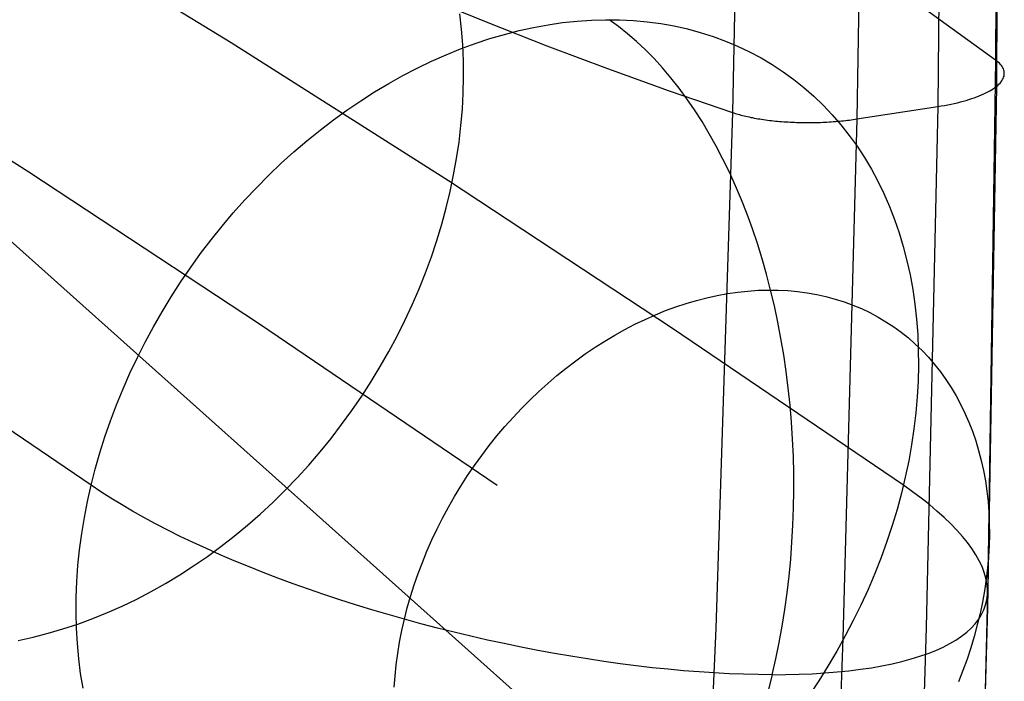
# Model space of a CAD drawing. Header units: millimetres. Extents: x 119 to 175.9, y -203.1 to -153.8.
# Tile 264 of 377: x 174 to 175.9, y -185.4 to -184.1. Entities that reach past the tile are written whole.
import ezdxf

# ---------------------------------------------------------------- set-up
doc = ezdxf.new("R2010")
doc.units = ezdxf.units.MM
doc.header["$MEASUREMENT"] = 0
doc.layers.add('Layer 01', color=5, linetype='Continuous', true_color=0x0000ff)
doc.layers.add('Livello 03', color=5, linetype='Continuous', true_color=0x0000ff)

msp = doc.modelspace()

# ---------------------------------------------------------------- linework, layer by layer
at = {"layer": 'Layer 01'}
for p, q in [((174.3894, -184.1148, 46.6823), (173.9788, -183.8634, 45.9961)), ((174.8401, -184.0884, 47.4783), (174.8367, -184.0579, 47.4933)), ((175.0377, -184.0755, 49.5851), (175.0659, -184.0724, 49.566)), ((175.0659, -184.0724, 49.566), (175.0939, -184.0705, 49.5466)), ((175.0939, -184.0705, 49.5466), (175.1216, -184.0697, 49.5267)), ((175.1216, -184.0697, 49.5267), (175.1491, -184.07, 49.5065)), ((175.1467, -184.0829, 49.5466), (175.1285, -184.0697, 49.5217)), ((175.1491, -184.07, 49.5065), (175.1763, -184.0713, 49.4859)), ((175.1763, -184.0713, 49.4859), (175.2032, -184.0738, 49.465)), ((175.2032, -184.0738, 49.465), (175.2298, -184.0774, 49.4438)), ((173.5565, -184.0894, 47.205), (173.9937, -184.3675, 47.8949)), ((174.8424, -184.1192, 47.4637), (174.8401, -184.0884, 47.4783)), ((174.9238, -184.0984, 49.6567), (174.9524, -184.091, 49.6395)), ((174.9524, -184.091, 49.6395), (174.9809, -184.0847, 49.6219)), ((174.9809, -184.0847, 49.6219), (175.0094, -184.0796, 49.6037)), ((175.0094, -184.0796, 49.6037), (175.0377, -184.0755, 49.5851)), ((175.1647, -184.0971, 49.5712), (175.1467, -184.0829, 49.5466)), ((175.2298, -184.0774, 49.4438), (175.2559, -184.082, 49.4224)), ((175.2559, -184.082, 49.4224), (175.2817, -184.0877, 49.4007)), ((175.2817, -184.0877, 49.4007), (175.307, -184.0946, 49.3788)), ((174.8666, -184.1162, 49.6895), (174.8952, -184.1068, 49.6734)), ((174.8952, -184.1068, 49.6734), (174.9238, -184.0984, 49.6567)), ((175.1823, -184.1124, 49.5953), (175.1647, -184.0971, 49.5712)), ((175.1997, -184.1286, 49.6191), (175.1823, -184.1124, 49.5953)), ((175.307, -184.0946, 49.3788), (175.3318, -184.1024, 49.3567)), ((175.3318, -184.1024, 49.3567), (175.3561, -184.1114, 49.3344)), ((175.3561, -184.1114, 49.3344), (175.3799, -184.1213, 49.312)), ((174.8142, -184.385, 47.3525), (174.3894, -184.1148, 46.6823)), ((174.8097, -184.1383, 49.72), (174.8381, -184.1267, 49.705)), ((174.8381, -184.1267, 49.705), (174.8666, -184.1162, 49.6895)), ((174.8437, -184.1503, 47.4497), (174.8424, -184.1192, 47.4637)), ((175.2167, -184.1459, 49.6423), (175.1997, -184.1286, 49.6191)), ((175.3799, -184.1213, 49.312), (175.4031, -184.1324, 49.2895)), ((175.4031, -184.1324, 49.2895), (175.4257, -184.1444, 49.267)), ((174.7532, -184.1643, 49.7481), (174.7813, -184.1508, 49.7343)), ((174.7813, -184.1508, 49.7343), (174.8097, -184.1383, 49.72)), ((174.844, -184.1817, 47.4363), (174.8437, -184.1503, 47.4497)), ((175.2333, -184.1642, 49.6651), (175.2167, -184.1459, 49.6423)), ((175.4257, -184.1444, 49.267), (175.4477, -184.1575, 49.2443)), ((174.7252, -184.1789, 49.7612), (174.7532, -184.1643, 49.7481)), ((175.2495, -184.1834, 49.6874), (175.2333, -184.1642, 49.6651)), ((175.4477, -184.1575, 49.2443), (175.469, -184.1715, 49.2217)), ((174.6974, -184.1944, 49.7737), (174.7252, -184.1789, 49.7612)), ((174.8432, -184.2133, 47.4234), (174.844, -184.1817, 47.4363)), ((175.2654, -184.2035, 49.7091), (175.2495, -184.1834, 49.6874)), ((175.469, -184.1715, 49.2217), (175.4897, -184.1865, 49.199)), ((175.4897, -184.1865, 49.199), (175.5096, -184.2025, 49.1764)), ((174.6699, -184.2108, 49.7855), (174.6974, -184.1944, 49.7737)), ((175.2808, -184.2245, 49.7302), (175.2654, -184.2035, 49.7091)), ((175.5096, -184.2025, 49.1764), (175.5289, -184.2194, 49.1538)), ((174.6158, -184.2465, 49.807), (174.6427, -184.2282, 49.7966)), ((174.6427, -184.2282, 49.7966), (174.6699, -184.2108, 49.7855)), ((174.8415, -184.2451, 47.4111), (174.8432, -184.2133, 47.4234)), ((175.2959, -184.2464, 49.7508), (175.2808, -184.2245, 49.7302)), ((175.5289, -184.2194, 49.1538), (175.5474, -184.2372, 49.1313)), ((174.5893, -184.2656, 49.8167), (174.6158, -184.2465, 49.807)), ((174.8387, -184.277, 47.3993), (174.8415, -184.2451, 47.4111)), ((175.3104, -184.2692, 49.7707), (175.2959, -184.2464, 49.7508)), ((175.5474, -184.2372, 49.1313), (175.5651, -184.2559, 49.1089)), ((174.5632, -184.2856, 49.8258), (174.5893, -184.2656, 49.8167)), ((175.5651, -184.2559, 49.1089), (175.582, -184.2755, 49.0867)), ((174.5374, -184.3065, 49.834), (174.5632, -184.2856, 49.8258)), ((174.835, -184.3091, 47.3882), (174.8387, -184.277, 47.3993)), ((175.3245, -184.2928, 49.79), (175.3104, -184.2692, 49.7707)), ((175.582, -184.2755, 49.0867), (175.5982, -184.296, 49.0646)), ((175.3381, -184.3172, 49.8086), (175.3245, -184.2928, 49.79)), ((175.5982, -184.296, 49.0646), (175.6135, -184.3172, 49.0427)), ((174.5121, -184.3282, 49.8416), (174.5374, -184.3065, 49.834)), ((174.8302, -184.3412, 47.3778), (174.835, -184.3091, 47.3882)), ((175.3512, -184.3424, 49.8266), (175.3381, -184.3172, 49.8086)), ((175.6135, -184.3172, 49.0427), (175.6279, -184.3393, 49.021)), ((174.4873, -184.3506, 49.8484), (174.5121, -184.3282, 49.8416)), ((174.8244, -184.3734, 47.3679), (174.8302, -184.3412, 47.3778)), ((175.3638, -184.3683, 49.8438), (175.3512, -184.3424, 49.8266)), ((175.6279, -184.3393, 49.021), (175.6415, -184.3622, 48.9996)), ((174.463, -184.3739, 49.8544), (174.4873, -184.3506, 49.8484)), ((175.6415, -184.3622, 48.9996), (175.6542, -184.3857, 48.9784)), ((173.9937, -184.3675, 47.8949), (174.445, -184.6648, 48.5676)), ((174.4393, -184.3978, 49.8597), (174.463, -184.3739, 49.8544)), ((174.8177, -184.4056, 47.3587), (174.8244, -184.3734, 47.3679)), ((175.3759, -184.395, 49.8604), (175.3638, -184.3683, 49.8438)), ((174.4161, -184.4225, 49.8642), (174.4393, -184.3978, 49.8597)), ((175.2526, -184.6738, 48.0061), (174.8142, -184.385, 47.3525)), ((175.3874, -184.4223, 49.8761), (175.3759, -184.395, 49.8604)), ((175.6542, -184.3857, 48.9784), (175.666, -184.4101, 48.9575)), ((174.8099, -184.4377, 47.3502), (174.8177, -184.4056, 47.3587)), ((175.666, -184.4101, 48.9575), (175.6769, -184.435, 48.937)), ((174.3935, -184.4478, 49.868), (174.4161, -184.4225, 49.8642)), ((174.8012, -184.4698, 47.3423), (174.8099, -184.4377, 47.3502)), ((175.3984, -184.4502, 49.8912), (175.3874, -184.4223, 49.8761)), ((175.6769, -184.435, 48.937), (175.6869, -184.4607, 48.9168)), ((174.3715, -184.4738, 49.8709), (174.3935, -184.4478, 49.868)), ((175.4088, -184.4788, 49.9054), (175.3984, -184.4502, 49.8912)), ((174.3502, -184.5003, 49.8731), (174.3715, -184.4738, 49.8709)), ((174.7915, -184.5017, 47.3351), (174.8012, -184.4698, 47.3423)), ((175.4186, -184.508, 49.9188), (175.4088, -184.4788, 49.9054)), ((175.6869, -184.4607, 48.9168), (175.6959, -184.487, 48.8969)), ((175.6959, -184.487, 48.8969), (175.704, -184.5138, 48.8775)), ((174.3296, -184.5275, 49.8745), (174.3502, -184.5003, 49.8731)), ((174.7809, -184.5335, 47.3286), (174.7915, -184.5017, 47.3351)), ((175.4278, -184.5377, 49.9315), (175.4186, -184.508, 49.9188)), ((175.704, -184.5138, 48.8775), (175.7111, -184.5413, 48.8585)), ((174.3096, -184.5552, 49.8751), (174.3296, -184.5275, 49.8745)), ((174.7693, -184.5651, 47.3228), (174.7809, -184.5335, 47.3286)), ((174.2904, -184.5834, 49.8749), (174.3096, -184.5552, 49.8751)), ((175.4365, -184.568, 49.9433), (175.4278, -184.5377, 49.9315)), ((175.7111, -184.5413, 48.8585), (175.7173, -184.5692, 48.8399)), ((174.7568, -184.5965, 47.3177), (174.7693, -184.5651, 47.3228)), ((175.4445, -184.5987, 49.9542), (175.4365, -184.568, 49.9433)), ((175.7173, -184.5692, 48.8399), (175.7225, -184.5977, 48.8217)), ((174.2719, -184.6121, 49.874), (174.2904, -184.5834, 49.8749)), ((174.2542, -184.6412, 49.8722), (174.2719, -184.6121, 49.874)), ((174.7434, -184.6276, 47.3133), (174.7568, -184.5965, 47.3177)), ((175.2997, -184.619, 50.0497), (175.3199, -184.6138, 50.0376)), ((175.3199, -184.6138, 50.0376), (175.3401, -184.6094, 50.0251)), ((175.3401, -184.6094, 50.0251), (175.3602, -184.6057, 50.0122)), ((175.3602, -184.6057, 50.0122), (175.3802, -184.6028, 49.9991)), ((175.3802, -184.6028, 49.9991), (175.4002, -184.6007, 49.9856)), ((175.4002, -184.6007, 49.9856), (175.4199, -184.5993, 49.9718)), ((175.4199, -184.5993, 49.9718), (175.4396, -184.5987, 49.9578)), ((175.4396, -184.5987, 49.9578), (175.459, -184.5989, 49.9435)), ((175.4518, -184.6299, 49.9643), (175.4445, -184.5987, 49.9542)), ((175.459, -184.5989, 49.9435), (175.4783, -184.5999, 49.9289)), ((175.4783, -184.5999, 49.9289), (175.4973, -184.6016, 49.9141)), ((175.4973, -184.6016, 49.9141), (175.5161, -184.6042, 49.8992)), ((175.5161, -184.6042, 49.8992), (175.5346, -184.6074, 49.884)), ((175.5346, -184.6074, 49.884), (175.5528, -184.6115, 49.8687)), ((175.5528, -184.6115, 49.8687), (175.5706, -184.6163, 49.8532)), ((175.7225, -184.5977, 48.8217), (175.7267, -184.6266, 48.8041)), ((174.7291, -184.6584, 47.3097), (174.7434, -184.6276, 47.3133)), ((175.2391, -184.6391, 50.0839), (175.2593, -184.6316, 50.0729)), ((175.2593, -184.6316, 50.0729), (175.2795, -184.6249, 50.0615)), ((175.2795, -184.6249, 50.0615), (175.2997, -184.619, 50.0497)), ((175.4586, -184.6614, 49.9736), (175.4518, -184.6299, 49.9643)), ((175.5706, -184.6163, 49.8532), (175.5882, -184.6219, 49.8376)), ((175.5882, -184.6219, 49.8376), (175.6054, -184.6282, 49.8218)), ((175.6054, -184.6282, 49.8218), (175.6222, -184.6352, 49.806)), ((175.7267, -184.6266, 48.8041), (175.7299, -184.656, 48.7869)), ((174.2373, -184.6708, 49.8697), (174.2542, -184.6412, 49.8722)), ((175.199, -184.6561, 50.1046), (175.219, -184.6472, 50.0944)), ((175.219, -184.6472, 50.0944), (175.2391, -184.6391, 50.0839)), ((175.6222, -184.6352, 49.806), (175.6386, -184.643, 49.7901)), ((175.6386, -184.643, 49.7901), (175.6546, -184.6516, 49.7741)), ((175.6546, -184.6516, 49.7741), (175.6701, -184.6608, 49.7581)), ((174.1155, -184.9808, 49.8024), (173.6374, -184.6558, 49.1291)), ((174.2212, -184.7007, 49.8664), (174.2373, -184.6708, 49.8697)), ((174.445, -184.6648, 48.5676), (174.9098, -184.9808, 49.2222)), ((174.7139, -184.6888, 47.3067), (174.7291, -184.6584, 47.3097)), ((175.1593, -184.6759, 50.1236), (175.179, -184.6657, 50.1143)), ((175.179, -184.6657, 50.1143), (175.199, -184.6561, 50.1046)), ((175.4647, -184.6934, 49.9819), (175.4586, -184.6614, 49.9736)), ((175.6701, -184.6608, 49.7581), (175.6852, -184.6707, 49.7421)), ((175.6852, -184.6707, 49.7421), (175.6998, -184.6813, 49.7261)), ((175.7299, -184.656, 48.7869), (175.7322, -184.6857, 48.7703)), ((174.6978, -184.7188, 47.3045), (174.7139, -184.6888, 47.3067)), ((175.1202, -184.6985, 50.1408), (175.1396, -184.6869, 50.1324)), ((175.1396, -184.6869, 50.1324), (175.1593, -184.6759, 50.1236)), ((175.7042, -184.9808, 48.6421), (175.2526, -184.6738, 48.0061)), ((175.6998, -184.6813, 49.7261), (175.7139, -184.6926, 49.7101)), ((175.7322, -184.6857, 48.7703), (175.7334, -184.7158, 48.7542)), ((174.2059, -184.731, 49.8623), (174.2212, -184.7007, 49.8664)), ((175.101, -184.7108, 50.1486), (175.1202, -184.6985, 50.1408)), ((175.4702, -184.7257, 49.9894), (175.4647, -184.6934, 49.9819)), ((175.7139, -184.6926, 49.7101), (175.7275, -184.7046, 49.6941)), ((175.7275, -184.7046, 49.6941), (175.7406, -184.7172, 49.6782)), ((174.6809, -184.7485, 47.303), (174.6978, -184.7188, 47.3045)), ((175.0632, -184.7373, 50.1629), (175.0819, -184.7237, 50.156)), ((175.0819, -184.7237, 50.156), (175.101, -184.7108, 50.1486)), ((175.475, -184.7583, 49.996), (175.4702, -184.7257, 49.9894)), ((175.7334, -184.7158, 48.7542), (175.7337, -184.7462, 48.7387)), ((175.7406, -184.7172, 49.6782), (175.7532, -184.7304, 49.6624)), ((174.1914, -184.7615, 49.8574), (174.2059, -184.731, 49.8623)), ((174.6632, -184.7777, 47.3022), (174.6809, -184.7485, 47.303)), ((175.0447, -184.7514, 50.1692), (175.0632, -184.7373, 50.1629)), ((175.7337, -184.7462, 48.7387), (175.733, -184.7769, 48.7238)), ((175.7532, -184.7304, 49.6624), (175.7651, -184.7443, 49.6466)), ((175.7651, -184.7443, 49.6466), (175.7765, -184.7587, 49.631)), ((174.1779, -184.7924, 49.8518), (174.1914, -184.7615, 49.8574)), ((175.0086, -184.7815, 50.1804), (175.0265, -184.7662, 50.1751)), ((175.0265, -184.7662, 50.1751), (175.0447, -184.7514, 50.1692)), ((175.4791, -184.7911, 50.0017), (175.475, -184.7583, 49.996)), ((175.7765, -184.7587, 49.631), (175.7874, -184.7738, 49.6155)), ((174.6447, -184.8064, 47.3021), (174.6632, -184.7777, 47.3022)), ((174.9911, -184.7974, 50.1852), (175.0086, -184.7815, 50.1804)), ((175.733, -184.7769, 48.7238), (175.7312, -184.8079, 48.7094)), ((175.7874, -184.7738, 49.6155), (175.7976, -184.7894, 49.6002)), ((174.1652, -184.8234, 49.8454), (174.1779, -184.7924, 49.8518)), ((174.6254, -184.8345, 47.3028), (174.6447, -184.8064, 47.3021)), ((174.9739, -184.8138, 50.1895), (174.9911, -184.7974, 50.1852)), ((175.4826, -184.8242, 50.0065), (175.4791, -184.7911, 50.0017)), ((175.7976, -184.7894, 49.6002), (175.8072, -184.8055, 49.5851)), ((175.8072, -184.8055, 49.5851), (175.8162, -184.8222, 49.5701)), ((174.1534, -184.8547, 49.8383), (174.1652, -184.8234, 49.8454)), ((174.9571, -184.8307, 50.1932), (174.9739, -184.8138, 50.1895)), ((175.4854, -184.8574, 50.0103), (175.4826, -184.8242, 50.0065)), ((175.7312, -184.8079, 48.7094), (175.7285, -184.839, 48.6957)), ((175.8162, -184.8222, 49.5701), (175.8245, -184.8394, 49.5553)), ((174.6054, -184.8622, 47.3042), (174.6254, -184.8345, 47.3028)), ((174.9407, -184.8482, 50.1964), (174.9571, -184.8307, 50.1932)), ((175.7285, -184.839, 48.6957), (175.7248, -184.8703, 48.6826)), ((175.8245, -184.8394, 49.5553), (175.8322, -184.8571, 49.5408)), ((174.1425, -184.886, 49.8304), (174.1534, -184.8547, 49.8383)), ((174.5847, -184.8892, 47.3063), (174.6054, -184.8622, 47.3042)), ((174.9247, -184.8661, 50.1991), (174.9407, -184.8482, 50.1964)), ((175.4876, -184.8908, 50.0133), (175.4854, -184.8574, 50.0103)), ((175.8322, -184.8571, 49.5408), (175.8393, -184.8752, 49.5265)), ((174.9092, -184.8844, 50.2012), (174.9247, -184.8661, 50.1991)), ((175.7248, -184.8703, 48.6826), (175.7201, -184.9018, 48.6702)), ((175.8393, -184.8752, 49.5265), (175.8457, -184.8938, 49.5125)), ((174.1326, -184.9176, 49.8218), (174.1425, -184.886, 49.8304)), ((174.5632, -184.9156, 47.3091), (174.5847, -184.8892, 47.3063)), ((174.8941, -184.9032, 50.2027), (174.9092, -184.8844, 50.2012)), ((175.4891, -184.9243, 50.0153), (175.4876, -184.8908, 50.0133)), ((175.7201, -184.9018, 48.6702), (175.7145, -184.9333, 48.6584)), ((175.8457, -184.8938, 49.5125), (175.8514, -184.9128, 49.4987)), ((174.1236, -184.9491, 49.8125), (174.1326, -184.9176, 49.8218)), ((174.541, -184.9413, 47.3127), (174.5632, -184.9156, 47.3091)), ((174.8795, -184.9224, 50.2037), (174.8941, -184.9032, 50.2027)), ((175.8514, -184.9128, 49.4987), (175.8564, -184.9322, 49.4853)), ((174.5183, -184.9664, 47.317), (174.541, -184.9413, 47.3127)), ((174.8654, -184.942, 50.2041), (174.8795, -184.9224, 50.2037)), ((175.4898, -184.9579, 50.0164), (175.4891, -184.9243, 50.0153)), ((175.7145, -184.9333, 48.6584), (175.7078, -184.9649, 48.6473)), ((175.8564, -184.9322, 49.4853), (175.8608, -184.952, 49.4721)), ((174.1155, -184.9808, 49.8024), (174.1236, -184.9491, 49.8125)), ((174.8518, -184.962, 50.204), (174.8654, -184.942, 50.2041)), ((175.49, -184.9915, 50.0165), (175.4898, -184.9579, 50.0164)), ((175.8608, -184.952, 49.4721), (175.8645, -184.9721, 49.4593)), ((174.4948, -184.9907, 47.322), (174.5183, -184.9664, 47.317)), ((174.8387, -184.9823, 50.2033), (174.8518, -184.962, 50.204)), ((175.7078, -184.9649, 48.6473), (175.7002, -184.9966, 48.637)), ((175.8645, -184.9721, 49.4593), (175.8674, -184.9925, 49.4468)), ((174.1084, -185.0124, 49.7917), (174.1155, -184.9808, 49.8024)), ((174.1343, -184.9934, 49.8272), (174.1155, -184.9808, 49.8024)), ((174.154, -185.0061, 49.8513), (174.1343, -184.9934, 49.8272)), ((174.4708, -185.0143, 47.3277), (174.4948, -184.9907, 47.322)), ((174.8262, -185.0029, 50.2021), (174.8387, -184.9823, 50.2033)), ((175.4894, -185.025, 50.0158), (175.49, -184.9915, 50.0165)), ((175.7002, -184.9966, 48.637), (175.6917, -185.0282, 48.6273)), ((175.722, -184.9934, 48.6675), (175.7042, -184.9808, 48.6421)), ((175.739, -185.0061, 48.6936), (175.722, -184.9934, 48.6675)), ((175.8674, -184.9925, 49.4468), (175.8697, -185.0133, 49.4347)), ((174.1022, -185.044, 49.7803), (174.1084, -185.0124, 49.7917)), ((174.1746, -185.0187, 49.8746), (174.154, -185.0061, 49.8513)), ((174.4463, -185.0372, 47.334), (174.4708, -185.0143, 47.3277)), ((174.8142, -185.0238, 50.2003), (174.8262, -185.0029, 50.2021)), ((175.755, -185.0187, 48.7203), (175.739, -185.0061, 48.6936)), ((175.8697, -185.0133, 49.4347), (175.8713, -185.0343, 49.4229)), ((174.1961, -185.0312, 49.8972), (174.1746, -185.0187, 49.8746)), ((174.2183, -185.0438, 49.919), (174.1961, -185.0312, 49.8972)), ((174.4211, -185.0592, 47.3411), (174.4463, -185.0372, 47.334)), ((174.8029, -185.0449, 50.198), (174.8142, -185.0238, 50.2003)), ((175.4882, -185.0586, 50.0141), (175.4894, -185.025, 50.0158)), ((175.6917, -185.0282, 48.6273), (175.6822, -185.0597, 48.6183)), ((175.7699, -185.0312, 48.7477), (175.755, -185.0187, 48.7203)), ((175.7839, -185.0438, 48.7755), (175.7699, -185.0312, 48.7477)), ((175.8713, -185.0343, 49.4229), (175.8722, -185.0556, 49.4115)), ((174.0971, -185.0755, 49.7681), (174.1022, -185.044, 49.7803)), ((174.2414, -185.0562, 49.94), (174.2183, -185.0438, 49.919)), ((174.2653, -185.0685, 49.9601), (174.2414, -185.0562, 49.94)), ((174.792, -185.0663, 50.1951), (174.8029, -185.0449, 50.198)), ((175.7969, -185.0562, 48.8039), (175.7839, -185.0438, 48.7755)), ((175.8088, -185.0685, 48.8328), (175.7969, -185.0562, 48.8039)), ((175.8722, -185.0556, 49.4115), (175.8724, -185.0771, 49.4006)), ((174.0929, -185.1069, 49.7554), (174.0971, -185.0755, 49.7681)), ((174.2899, -185.0808, 49.9794), (174.2653, -185.0685, 49.9601)), ((174.3955, -185.0804, 47.3489), (174.4211, -185.0592, 47.3411)), ((174.7818, -185.0879, 50.1916), (174.792, -185.0663, 50.1951)), ((175.4863, -185.092, 50.0115), (175.4882, -185.0586, 50.0141)), ((175.6822, -185.0597, 48.6183), (175.6718, -185.0912, 48.61)), ((175.8197, -185.0808, 48.8621), (175.8088, -185.0685, 48.8328)), ((174.3153, -185.0929, 49.9978), (174.2899, -185.0808, 49.9794)), ((174.3413, -185.1049, 50.0153), (174.3153, -185.0929, 49.9978)), ((174.3694, -185.1007, 47.3573), (174.3955, -185.0804, 47.3489)), ((174.7722, -185.1097, 50.1877), (174.7818, -185.0879, 50.1916)), ((175.4837, -185.1253, 50.008), (175.4863, -185.092, 50.0115)), ((175.6718, -185.0912, 48.61), (175.6605, -185.1225, 48.6025)), ((175.8295, -185.0929, 48.8918), (175.8197, -185.0808, 48.8621)), ((175.8383, -185.1049, 48.9219), (175.8295, -185.0929, 48.8918)), ((175.8724, -185.0771, 49.4006), (175.8719, -185.0988, 49.39)), ((174.0897, -185.1381, 49.742), (174.0929, -185.1069, 49.7554)), ((174.368, -185.1168, 50.0319), (174.3413, -185.1049, 50.0153)), ((174.3429, -185.1202, 47.3664), (174.3694, -185.1007, 47.3573)), ((174.7633, -185.1317, 50.1831), (174.7722, -185.1097, 50.1877)), ((175.8459, -185.1168, 48.9524), (175.8383, -185.1049, 48.9219)), ((175.8719, -185.0988, 49.39), (175.8706, -185.1207, 49.3799)), ((174.3159, -185.1388, 47.3761), (174.3429, -185.1202, 47.3664)), ((174.3953, -185.1285, 50.0475), (174.368, -185.1168, 50.0319)), ((174.4233, -185.14, 50.0622), (174.3953, -185.1285, 50.0475)), ((174.7549, -185.1538, 50.1781), (174.7633, -185.1317, 50.1831)), ((175.4805, -185.1584, 50.0035), (175.4837, -185.1253, 50.008)), ((175.6605, -185.1225, 48.6025), (175.6482, -185.1537, 48.5958)), ((175.8525, -185.1285, 48.9832), (175.8459, -185.1168, 48.9524)), ((175.858, -185.14, 49.0143), (175.8525, -185.1285, 48.9832)), ((175.8706, -185.1207, 49.3799), (175.8687, -185.1427, 49.3702)), ((174.0874, -185.1692, 49.728), (174.0897, -185.1381, 49.742)), ((174.2886, -185.1564, 47.3865), (174.3159, -185.1388, 47.3761)), ((174.4518, -185.1513, 50.0759), (174.4233, -185.14, 50.0622)), ((174.4808, -185.1625, 50.0886), (174.4518, -185.1513, 50.0759)), ((175.8623, -185.1513, 49.0456), (175.858, -185.14, 49.0143)), ((175.8656, -185.1625, 49.0771), (175.8623, -185.1513, 49.0456)), ((175.8687, -185.1427, 49.3702), (175.8661, -185.1649, 49.3609)), ((174.0862, -185.2, 49.7133), (174.0874, -185.1692, 49.728)), ((174.2609, -185.1731, 47.3975), (174.2886, -185.1564, 47.3865)), ((174.5103, -185.1734, 50.1002), (174.4808, -185.1625, 50.0886)), ((174.7472, -185.176, 50.1725), (174.7549, -185.1538, 50.1781)), ((175.4766, -185.1913, 49.9982), (175.4805, -185.1584, 50.0035)), ((175.6482, -185.1537, 48.5958), (175.6351, -185.1846, 48.5898)), ((175.8661, -185.1649, 49.3609), (175.8628, -185.1871, 49.3521)), ((175.8677, -185.1734, 49.1088), (175.8656, -185.1625, 49.0771)), ((174.2047, -185.2036, 47.4213), (174.2329, -185.1888, 47.4091)), ((174.2329, -185.1888, 47.4091), (174.2609, -185.1731, 47.3975)), ((174.5403, -185.1841, 50.1109), (174.5103, -185.1734, 50.1002)), ((174.5708, -185.1946, 50.1205), (174.5403, -185.1841, 50.1109)), ((174.7402, -185.1983, 50.1664), (174.7472, -185.176, 50.1725)), ((175.472, -185.224, 49.9919), (175.4766, -185.1913, 49.9982)), ((175.6351, -185.1846, 48.5898), (175.6211, -185.2153, 48.5845)), ((175.8628, -185.1871, 49.3521), (175.8588, -185.2094, 49.3438)), ((175.8688, -185.1841, 49.1406), (175.8677, -185.1734, 49.1088)), ((175.8687, -185.1946, 49.1725), (175.8688, -185.1841, 49.1406)), ((174.086, -185.2305, 49.6981), (174.0862, -185.2, 49.7133)), ((174.1762, -185.2173, 47.4341), (174.2047, -185.2036, 47.4213)), ((174.6016, -185.2048, 50.1291), (174.5708, -185.1946, 50.1205)), ((174.6328, -185.2148, 50.1366), (174.6016, -185.2048, 50.1291)), ((174.7338, -185.2206, 50.1598), (174.7402, -185.1983, 50.1664)), ((175.8588, -185.2094, 49.3438), (175.8541, -185.2318, 49.336)), ((175.8651, -185.2148, 49.2365), (175.8675, -185.2048, 49.2045)), ((175.8675, -185.2048, 49.2045), (175.8687, -185.1946, 49.1725)), ((174.1185, -185.2418, 47.4614), (174.1474, -185.2301, 47.4475)), ((174.1474, -185.2301, 47.4475), (174.1762, -185.2173, 47.4341)), ((174.6643, -185.2244, 50.1431), (174.6328, -185.2148, 50.1366)), ((174.6961, -185.2338, 50.1484), (174.6643, -185.2244, 50.1431)), ((174.7281, -185.2429, 50.1527), (174.7338, -185.2206, 50.1598)), ((175.4668, -185.2564, 49.9847), (175.472, -185.224, 49.9919)), ((175.6211, -185.2153, 48.5845), (175.6062, -185.2457, 48.5801)), ((175.8572, -185.2338, 49.3004), (175.8617, -185.2244, 49.2685)), ((175.8617, -185.2244, 49.2685), (175.8651, -185.2148, 49.2365)), ((174.0867, -185.2608, 49.6823), (174.086, -185.2305, 49.6981)), ((174.0895, -185.2524, 47.4759), (174.1185, -185.2418, 47.4614)), ((174.7281, -185.2429, 50.1527), (174.6961, -185.2338, 50.1484)), ((174.7231, -185.2653, 50.1451), (174.7281, -185.2429, 50.1527)), ((174.7604, -185.2517, 50.156), (174.7281, -185.2429, 50.1527)), ((175.6062, -185.2457, 48.5801), (175.5905, -185.2758, 48.5764)), ((175.8447, -185.2517, 49.3639), (175.8515, -185.2429, 49.3322)), ((175.8541, -185.2318, 49.336), (175.8487, -185.2541, 49.3286)), ((175.8515, -185.2429, 49.3322), (175.8572, -185.2338, 49.3004)), ((174.0311, -185.2705, 47.5063), (174.0603, -185.262, 47.4908)), ((174.0603, -185.262, 47.4908), (174.0895, -185.2524, 47.4759)), ((174.0885, -185.2907, 49.6659), (174.0867, -185.2608, 49.6823)), ((174.7188, -185.2876, 50.1371), (174.7231, -185.2653, 50.1451)), ((174.7928, -185.2602, 50.1581), (174.7604, -185.2517, 50.156)), ((174.8254, -185.2684, 50.1591), (174.7928, -185.2602, 50.1581)), ((174.858, -185.2762, 50.1591), (174.8254, -185.2684, 50.1591)), ((175.4609, -185.2885, 49.9767), (175.4668, -185.2564, 49.9847)), ((175.818, -185.2762, 49.4579), (175.828, -185.2684, 49.4268)), ((175.828, -185.2684, 49.4268), (175.8369, -185.2602, 49.3955)), ((175.8369, -185.2602, 49.3955), (175.8447, -185.2517, 49.3639)), ((175.8487, -185.2541, 49.3286), (175.8427, -185.2765, 49.3218)), ((173.9726, -185.2843, 47.5387), (174.0018, -185.2779, 47.5223)), ((174.0018, -185.2779, 47.5223), (174.0311, -185.2705, 47.5063)), ((174.7151, -185.3099, 50.1285), (174.7188, -185.2876, 50.1371)), ((174.8908, -185.2837, 50.1579), (174.858, -185.2762, 50.1591)), ((174.9235, -185.2908, 50.1557), (174.8908, -185.2837, 50.1579)), ((175.5905, -185.2758, 48.5764), (175.574, -185.3055, 48.5734)), ((175.7948, -185.2908, 49.5193), (175.8069, -185.2837, 49.4887)), ((175.8069, -185.2837, 49.4887), (175.818, -185.2762, 49.4579)), ((175.8427, -185.2765, 49.3218), (175.836, -185.2988, 49.3154)), ((174.0912, -185.3203, 49.6491), (174.0885, -185.2907, 49.6659)), ((174.9563, -185.2976, 50.1523), (174.9235, -185.2908, 50.1557)), ((174.9889, -185.304, 50.1479), (174.9563, -185.2976, 50.1523)), ((175.0215, -185.31, 50.1424), (174.9889, -185.304, 50.1479)), ((175.4544, -185.3202, 49.9678), (175.4609, -185.2885, 49.9767)), ((175.574, -185.3055, 48.5734), (175.5567, -185.3349, 48.5713)), ((175.7524, -185.31, 49.6086), (175.7676, -185.304, 49.5792)), ((175.7676, -185.304, 49.5792), (175.7817, -185.2976, 49.5494)), ((175.7817, -185.2976, 49.5494), (175.7948, -185.2908, 49.5193)), ((175.836, -185.2988, 49.3154), (175.8286, -185.321, 49.3096)), ((174.0949, -185.3494, 49.6317), (174.0912, -185.3203, 49.6491)), ((174.7121, -185.3321, 50.1195), (174.7151, -185.3099, 50.1285)), ((175.054, -185.3156, 50.1359), (175.0215, -185.31, 50.1424)), ((175.0863, -185.3208, 50.1282), (175.054, -185.3156, 50.1359)), ((175.1183, -185.3257, 50.1195), (175.0863, -185.3208, 50.1282)), ((175.1502, -185.3301, 50.1098), (175.1183, -185.3257, 50.1195)), ((175.4472, -185.3515, 49.958), (175.4544, -185.3202, 49.9678)), ((175.6822, -185.3301, 49.7212), (175.7011, -185.3257, 49.6938)), ((175.7011, -185.3257, 49.6938), (175.7192, -185.3208, 49.6659)), ((175.7192, -185.3208, 49.6659), (175.7363, -185.3156, 49.6375)), ((175.7363, -185.3156, 49.6375), (175.7524, -185.31, 49.6086)), ((175.8286, -185.321, 49.3096), (175.8206, -185.3432, 49.3043)), ((174.7099, -185.3542, 50.11), (174.7121, -185.3321, 50.1195)), ((175.1817, -185.3342, 50.099), (175.1502, -185.3301, 50.1098)), ((175.213, -185.3378, 50.0872), (175.1817, -185.3342, 50.099)), ((175.2439, -185.341, 50.0744), (175.213, -185.3378, 50.0872)), ((175.2744, -185.3438, 50.0606), (175.2439, -185.341, 50.0744)), ((175.3044, -185.3462, 50.0459), (175.2744, -185.3438, 50.0606)), ((175.5567, -185.3349, 48.5713), (175.5386, -185.3638, 48.5699)), ((175.5744, -185.3462, 49.8487), (175.5976, -185.3438, 49.8246)), ((175.5976, -185.3438, 49.8246), (175.62, -185.341, 49.7997)), ((175.62, -185.341, 49.7997), (175.6416, -185.3378, 49.7742)), ((175.6416, -185.3378, 49.7742), (175.6623, -185.3342, 49.748)), ((175.6623, -185.3342, 49.748), (175.6822, -185.3301, 49.7212)), ((175.8206, -185.3432, 49.3043), (175.8119, -185.3652, 49.2995)), ((174.0996, -185.3781, 49.6138), (174.0949, -185.3494, 49.6317)), ((174.7083, -185.3762, 50.1001), (174.7099, -185.3542, 50.11)), ((175.334, -185.3481, 50.0301), (175.3044, -185.3462, 50.0459)), ((175.3632, -185.3496, 50.0135), (175.334, -185.3481, 50.0301)), ((175.3917, -185.3507, 49.9959), (175.3632, -185.3496, 50.0135)), ((175.4198, -185.3513, 49.9774), (175.3917, -185.3507, 49.9959)), ((175.4472, -185.3515, 49.958), (175.4198, -185.3513, 49.9774)), ((175.4472, -185.3515, 49.958), (175.4394, -185.3824, 49.9473)), ((175.4472, -185.3515, 49.958), (175.474, -185.3513, 49.9377)), ((175.474, -185.3513, 49.9377), (175.5002, -185.3507, 49.9167)), ((175.5002, -185.3507, 49.9167), (175.5256, -185.3496, 49.8948)), ((175.5386, -185.3638, 48.5699), (175.5197, -185.3923, 48.5694)), ((175.5256, -185.3496, 49.8948), (175.5504, -185.3481, 49.8721)), ((175.5504, -185.3481, 49.8721), (175.5744, -185.3462, 49.8487))]:
    msp.add_line(p, q, dxfattribs=at)
at = {"layer": 'Livello 03'}
for p, q in [((175.8845, -184.1486, 53.8986), (173.5784, -182.4819, 48.7477)), ((175.8888, -183.1389, 54.1908), (175.8845, -184.1486, 53.8986)), ((175.8927, -183.1874, 54.3435), (175.8861, -184.2004, 54.0539)), ((175.7822, -183.2272, 54.4525), (175.7714, -184.2396, 54.164)), ((175.3897, -183.2486, 54.464), (175.3698, -184.2513, 54.1727)), ((175.6286, -183.2541, 54.5152), (175.6133, -184.2639, 54.2266)), ((174.7783, -184.029, 53.4673), (174.8913, -184.0753, 53.6135)), ((174.8913, -184.0753, 53.6135), (175.007, -184.1207, 53.7573)), ((175.007, -184.1207, 53.7573), (175.1254, -184.1651, 53.8984)), ((175.8845, -184.1486, 53.8986), (175.8695, -185.1657, 53.6327)), ((175.8872, -184.1507, 53.905), (175.8845, -184.1486, 53.8986)), ((175.8897, -184.1529, 53.9116), (175.8872, -184.1507, 53.905)), ((175.1254, -184.1651, 53.8984), (175.2463, -184.2087, 54.0369)), ((175.892, -184.155, 53.9181), (175.8897, -184.1529, 53.9116)), ((175.8941, -184.1572, 53.9248), (175.892, -184.155, 53.9181)), ((175.8959, -184.1594, 53.9315), (175.8941, -184.1572, 53.9248)), ((175.8974, -184.1616, 53.9383), (175.8959, -184.1594, 53.9315)), ((175.8987, -184.1639, 53.9452), (175.8974, -184.1616, 53.9383)), ((175.8998, -184.1661, 53.952), (175.8987, -184.1639, 53.9452)), ((175.9006, -184.1684, 53.9589), (175.8998, -184.1661, 53.952)), ((175.9012, -184.1707, 53.9658), (175.9006, -184.1684, 53.9589)), ((175.9015, -184.173, 53.9727), (175.9012, -184.1707, 53.9658)), ((175.844, -186.1895, 53.3964), (173.6019, -184.1843, 47.9776)), ((175.8951, -184.1914, 54.0276), (175.8968, -184.1892, 54.0209)), ((175.8968, -184.1892, 54.0209), (175.8982, -184.1869, 54.0141)), ((175.8982, -184.1869, 54.0141), (175.8994, -184.1846, 54.0073)), ((175.8994, -184.1846, 54.0073), (175.9003, -184.1822, 54.0004)), ((175.9003, -184.1822, 54.0004), (175.901, -184.1799, 53.9935)), ((175.901, -184.1799, 53.9935), (175.9014, -184.1776, 53.9866)), ((175.9014, -184.1776, 53.9866), (175.9016, -184.1753, 53.9797)), ((175.9016, -184.1753, 53.9797), (175.9015, -184.173, 53.9727)), ((175.2463, -184.2087, 54.0369), (175.3698, -184.2513, 54.1727)), ((175.8861, -184.2004, 54.0539), (175.8684, -185.2207, 53.7912)), ((175.8696, -184.211, 54.0847), (175.8733, -184.2089, 54.0788)), ((175.8733, -184.2089, 54.0788), (175.8768, -184.2069, 54.0727)), ((175.8768, -184.2069, 54.0727), (175.8801, -184.2047, 54.0666)), ((175.8801, -184.2047, 54.0666), (175.8832, -184.2026, 54.0603)), ((175.8832, -184.2026, 54.0603), (175.8861, -184.2004, 54.0539)), ((175.8861, -184.2004, 54.0539), (175.8887, -184.1982, 54.0475)), ((175.8887, -184.1982, 54.0475), (175.8911, -184.196, 54.0409)), ((175.8911, -184.196, 54.0409), (175.8932, -184.1937, 54.0343)), ((175.8932, -184.1937, 54.0343), (175.8951, -184.1914, 54.0276)), ((175.8214, -184.2292, 54.136), (175.827, -184.2276, 54.1316)), ((175.827, -184.2276, 54.1316), (175.8325, -184.2259, 54.127)), ((175.8325, -184.2259, 54.127), (175.8378, -184.2242, 54.1223)), ((175.8378, -184.2242, 54.1223), (175.8429, -184.2225, 54.1174)), ((175.8429, -184.2225, 54.1174), (175.8478, -184.2207, 54.1123)), ((175.8478, -184.2207, 54.1123), (175.8526, -184.2188, 54.1071)), ((175.8526, -184.2188, 54.1071), (175.8571, -184.2169, 54.1017)), ((175.8571, -184.2169, 54.1017), (175.8615, -184.215, 54.0962)), ((175.8615, -184.215, 54.0962), (175.8656, -184.213, 54.0905)), ((175.8656, -184.213, 54.0905), (175.8696, -184.211, 54.0847)), ((175.6133, -184.2639, 54.2266), (175.7714, -184.2396, 54.164)), ((175.7714, -184.2396, 54.164), (175.749, -185.2592, 53.9025)), ((175.7714, -184.2396, 54.164), (175.778, -184.2385, 54.1612)), ((175.778, -184.2385, 54.1612), (175.7846, -184.2374, 54.1582)), ((175.7846, -184.2374, 54.1582), (175.791, -184.2362, 54.155)), ((175.791, -184.2362, 54.155), (175.7974, -184.2349, 54.1516)), ((175.7974, -184.2349, 54.1516), (175.8036, -184.2336, 54.148)), ((175.8036, -184.2336, 54.148), (175.8097, -184.2322, 54.1442)), ((175.8097, -184.2322, 54.1442), (175.8156, -184.2307, 54.1402)), ((175.8156, -184.2307, 54.1402), (175.8214, -184.2292, 54.136)), ((175.3698, -184.2513, 54.1727), (175.3373, -185.2606, 53.9082)), ((175.3698, -184.2513, 54.1727), (175.3724, -184.2521, 54.1755)), ((175.3724, -184.2521, 54.1755), (175.3751, -184.253, 54.1783)), ((175.3751, -184.253, 54.1783), (175.3778, -184.2538, 54.181)), ((175.3778, -184.2538, 54.181), (175.3807, -184.2547, 54.1836)), ((175.3807, -184.2547, 54.1836), (175.3835, -184.2555, 54.1863)), ((175.3835, -184.2555, 54.1863), (175.3865, -184.2563, 54.1889)), ((175.3865, -184.2563, 54.1889), (175.3895, -184.2571, 54.1915)), ((175.3895, -184.2571, 54.1915), (175.3926, -184.2578, 54.194)), ((175.3926, -184.2578, 54.194), (175.3958, -184.2586, 54.1965)), ((175.3958, -184.2586, 54.1965), (175.399, -184.2593, 54.1989)), ((175.399, -184.2593, 54.1989), (175.4023, -184.2601, 54.2013)), ((175.4023, -184.2601, 54.2013), (175.4056, -184.2608, 54.2036)), ((175.4056, -184.2608, 54.2036), (175.409, -184.2614, 54.2059)), ((175.409, -184.2614, 54.2059), (175.4124, -184.2621, 54.2081)), ((175.4124, -184.2621, 54.2081), (175.416, -184.2628, 54.2103)), ((175.416, -184.2628, 54.2103), (175.4195, -184.2634, 54.2124)), ((175.4195, -184.2634, 54.2124), (175.4232, -184.264, 54.2144)), ((175.4232, -184.264, 54.2144), (175.4268, -184.2646, 54.2164)), ((175.4268, -184.2646, 54.2164), (175.4306, -184.2651, 54.2183)), ((175.4306, -184.2651, 54.2183), (175.4343, -184.2657, 54.2202)), ((175.4343, -184.2657, 54.2202), (175.4381, -184.2662, 54.222)), ((175.4381, -184.2662, 54.222), (175.442, -184.2667, 54.2237)), ((175.442, -184.2667, 54.2237), (175.4459, -184.2671, 54.2254)), ((175.4459, -184.2671, 54.2254), (175.4499, -184.2676, 54.2269)), ((175.5831, -184.2677, 54.2361), (175.587, -184.2673, 54.2351)), ((175.6133, -184.2639, 54.2266), (175.5859, -185.2807, 53.9651)), ((175.587, -184.2673, 54.2351), (175.5909, -184.2669, 54.2341)), ((175.5909, -184.2669, 54.2341), (175.5947, -184.2664, 54.233)), ((175.5947, -184.2664, 54.233), (175.5985, -184.266, 54.2318)), ((175.5985, -184.266, 54.2318), (175.6023, -184.2655, 54.2306)), ((175.6023, -184.2655, 54.2306), (175.606, -184.265, 54.2293)), ((175.606, -184.265, 54.2293), (175.6097, -184.2644, 54.228)), ((175.6097, -184.2644, 54.228), (175.6133, -184.2639, 54.2266)), ((175.4499, -184.2676, 54.2269), (175.4539, -184.268, 54.2284)), ((175.4539, -184.268, 54.2284), (175.4579, -184.2684, 54.2299)), ((175.4579, -184.2684, 54.2299), (175.4619, -184.2687, 54.2312)), ((175.4619, -184.2687, 54.2312), (175.466, -184.2691, 54.2325)), ((175.466, -184.2691, 54.2325), (175.4701, -184.2694, 54.2337)), ((175.4701, -184.2694, 54.2337), (175.4743, -184.2697, 54.2349)), ((175.4743, -184.2697, 54.2349), (175.4785, -184.2699, 54.2359)), ((175.4785, -184.2699, 54.2359), (175.4826, -184.2702, 54.2369)), ((175.4826, -184.2702, 54.2369), (175.4869, -184.2704, 54.2378)), ((175.4869, -184.2704, 54.2378), (175.4911, -184.2705, 54.2386)), ((175.4911, -184.2705, 54.2386), (175.4953, -184.2707, 54.2393)), ((175.4953, -184.2707, 54.2393), (175.4996, -184.2708, 54.2399)), ((175.4996, -184.2708, 54.2399), (175.5038, -184.2709, 54.2405)), ((175.5038, -184.2709, 54.2405), (175.5081, -184.271, 54.241)), ((175.5081, -184.271, 54.241), (175.5124, -184.271, 54.2414)), ((175.5124, -184.271, 54.2414), (175.5166, -184.271, 54.2417)), ((175.5166, -184.271, 54.2417), (175.5209, -184.271, 54.2419)), ((175.5209, -184.271, 54.2419), (175.5252, -184.271, 54.2421)), ((175.5252, -184.271, 54.2421), (175.5294, -184.2709, 54.2422)), ((175.5294, -184.2709, 54.2422), (175.5337, -184.2708, 54.2422)), ((175.5337, -184.2708, 54.2422), (175.5379, -184.2707, 54.2421)), ((175.5379, -184.2707, 54.2421), (175.5421, -184.2706, 54.2419)), ((175.5421, -184.2706, 54.2419), (175.5463, -184.2704, 54.2417)), ((175.5463, -184.2704, 54.2417), (175.5505, -184.2702, 54.2414)), ((175.5505, -184.2702, 54.2414), (175.5547, -184.27, 54.241)), ((175.5547, -184.27, 54.241), (175.5588, -184.2697, 54.2405)), ((175.5588, -184.2697, 54.2405), (175.563, -184.2694, 54.2399)), ((175.563, -184.2694, 54.2399), (175.5671, -184.2691, 54.2393)), ((175.5671, -184.2691, 54.2393), (175.5711, -184.2688, 54.2386)), ((175.5711, -184.2688, 54.2386), (175.5751, -184.2685, 54.2379)), ((175.5751, -184.2685, 54.2379), (175.5791, -184.2681, 54.237)), ((175.5791, -184.2681, 54.237), (175.5831, -184.2677, 54.2361)), ((175.8695, -185.1657, 53.6327), (175.844, -186.1895, 53.3964)), ((175.8684, -185.2207, 53.7912), (175.84, -186.2478, 53.5586)), ((175.3373, -185.2606, 53.9082), (175.2922, -186.276, 53.6738)), ((175.749, -185.2592, 53.9025), (175.7153, -186.2854, 53.6716)), ((175.5859, -185.2807, 53.9651), (175.5466, -186.3039, 53.7342))]:
    msp.add_line(p, q, dxfattribs=at)

doc.saveas('drawing.dxf')
